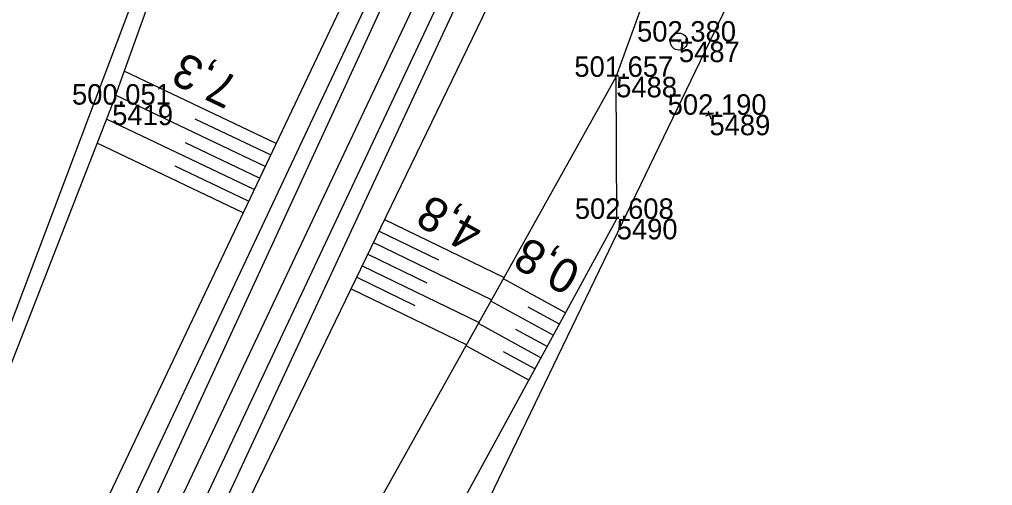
# Model space of a CAD drawing. Extents: x -1234191 to 23050, y -1290331 to -741191.
# Drawn here: x -864950.3 to -864893.2, y -1104204.8 to -1104177.5 of the extents above; entities that cross this region are included whole.
import ezdxf

# ---------------------------------------------------------------- set-up
doc = ezdxf.new("R2010")
doc.units = 0
for name, color, linetype in [('Vrstva 1', 7, 'Continuous'), ('Vrstva 4', 7, 'Continuous'), ('Vrstva 48', 7, 'Continuous'), ('Vrstva 49', 7, 'Continuous'), ('Vrstva 50', 7, 'Continuous'), ('Vrstva 53', 7, 'Continuous'), ('Vrstva 60', 7, 'Continuous'), ('Vrstva 61', 7, 'Continuous')]:
    doc.layers.add(name, color=color, linetype=linetype)

msp = doc.modelspace()

# ---------------------------------------------------------------- linework, layer by layer
at = {"layer": 'Vrstva 1'}
msp.add_lwpolyline([(-864901.047, -1104121.559), (-864916.565, -1104154.351), (-864925.339, -1104172.885), (-864944.002, -1104212.337), (-864964.217, -1104254.962), (-864977.418, -1104282.855), (-864985.969, -1104301.05), (-864995.949, -1104322.924), (-865007.036, -1104348.757), (-865009.876, -1104355.675), (-865017.283, -1104374.467), (-865024.914, -1104395.038), (-865030.44, -1104410.815), (-865038.783, -1104436.326), (-865045.693, -1104459.258), (-865049.189, -1104471.617), (-865054.207, -1104490.554), (-865059.553, -1104512.44), (-865064.941, -1104536.848), (-865071.025, -1104567.673), (-865074.713, -1104586.536), (-865078.305, -1104602.828), (-865080.547, -1104611.718)], dxfattribs=at)
at = {"layer": 'Vrstva 4'}
for points in [[(-865072.401, -1104567.618), (-865066.463, -1104536.55), (-865060.913, -1104512.066), (-865055.709, -1104490.153), (-865047.073, -1104458.857), (-865040.486, -1104436.07), (-865031.886, -1104410.419), (-865026.399, -1104394.392), (-865018.686, -1104374.192), (-865008.477, -1104348.473), (-864997.439, -1104322.281), (-864987.449, -1104300.278), (-864978.799, -1104282.105), (-864965.652, -1104254.247), (-864945.166, -1104211.779), (-864926.833, -1104172.024), (-864918.06, -1104153.787), (-864902.69, -1104120.731)], [(-865063.702, -1104537.309), (-865058.331, -1104512.881), (-865052.983, -1104490.858), (-865044.466, -1104459.649), (-865037.179, -1104436.779), (-865029.251, -1104411.188), (-865023.728, -1104395.55), (-865016.118, -1104375), (-865005.806, -1104349.555), (-864994.839, -1104323.639), (-864984.724, -1104301.521), (-864976.232, -1104283.475), (-864963.042, -1104255.58), (-864942.721, -1104212.722), (-864924.21, -1104173.38), (-864915.109, -1104155.037), (-864899.785, -1104122.194)], [(-864927.537, -1104171.551), (-864946.122, -1104211.015), (-864966.397, -1104253.745), (-864979.687, -1104281.617), (-864988.124, -1104299.831), (-864998.273, -1104322.063), (-865009.526, -1104348.214), (-865019.8, -1104373.88), (-865026.899, -1104394.004), (-865032.817, -1104410.326), (-865041.145, -1104435.799), (-865048.082, -1104458.416), (-865056.834, -1104489.928), (-865059.476, -1104500.622), (-865060.436, -1104503.623), (-865062.382, -1104511.94), (-865067.151, -1104536.525), (-865073.392, -1104567.618)], [(-864923.227, -1104173.558), (-864941.762, -1104213.424), (-864962.131, -1104256.069), (-864975.475, -1104284.279), (-864983.983, -1104301.955), (-864993.741, -1104323.941), (-865004.782, -1104349.67), (-865015.468, -1104375.166), (-865023.032, -1104395.765), (-865028.561, -1104411.621), (-865036.845, -1104436.96), (-865043.653, -1104459.827), (-865052.045, -1104491.023), (-865057.32, -1104513.2), (-865062.707, -1104537.535)]]:
    msp.add_lwpolyline(points, dxfattribs=at)
at = {"layer": 'Vrstva 48'}
for p, q in [((-864935.204, -1104184.739), (-864944.111, -1104180.502)), ((-864935.848, -1104186.094), (-864944.621, -1104181.92)), ((-864936.492, -1104187.448), (-864945.154, -1104183.328)), ((-864935.526, -1104185.416), (-864939.946, -1104183.314)), ((-864937.137, -1104188.803), (-864945.702, -1104184.728)), ((-864936.17, -1104186.771), (-864940.525, -1104184.699)), ((-864936.815, -1104188.125), (-864941.121, -1104186.077)), ((-864928.842, -1104189.207), (-864921.828, -1104192.603)), ((-864929.168, -1104189.882), (-864925.681, -1104191.571)), ((-864929.495, -1104190.557), (-864922.56, -1104193.915)), ((-864929.822, -1104191.232), (-864926.374, -1104192.902)), ((-864930.149, -1104191.907), (-864923.293, -1104195.227)), ((-864930.476, -1104192.582), (-864927.067, -1104194.233)), ((-864918.233, -1104194.666), (-864921.871, -1104192.681)), ((-864930.803, -1104193.257), (-864924.025, -1104196.539)), ((-864918.952, -1104195.983), (-864922.602, -1104193.991)), ((-864918.593, -1104195.324), (-864920.415, -1104194.33)), ((-864919.67, -1104197.299), (-864923.333, -1104195.3)), ((-864919.311, -1104196.641), (-864921.139, -1104195.643)), ((-864920.389, -1104198.616), (-864924.064, -1104196.61)), ((-864920.03, -1104197.958), (-864921.864, -1104196.956))]:
    msp.add_line(p, q, dxfattribs=at)
at = {"layer": 'Vrstva 49'}
for p, q in [((-864909.554, -1104182.979), (-864910.024, -1104183.147)), ((-864909.873, -1104182.828), (-864909.705, -1104183.298))]:
    msp.add_line(p, q, dxfattribs=at)
for points in [[(-864935.585, -1104156.798), (-864944.818, -1104182.469), (-864954.205, -1104206.462), (-864963.286, -1104228.963), (-864976.246, -1104258.987), (-864991.193, -1104294.334), (-865006.719, -1104329.398), (-865022.645, -1104372.26), (-865028.379, -1104385.115), (-865032.886, -1104387.411)], [(-864922.271, -1104160.156), (-864923.396, -1104160.292), (-864928.666, -1104170.996), (-864947.428, -1104210.436), (-864967.551, -1104251.903), (-864981.449, -1104280.353), (-864989.392, -1104299.375), (-865000.219, -1104321.338), (-865010.894, -1104347.75), (-865021.252, -1104373.363), (-865029.497, -1104393.053), (-865035.387, -1104410.582), (-865042.965, -1104436.639), (-865049.291, -1104458.044), (-865053.072, -1104471.221), (-865053.072, -1104471.221)], [(-864940.928, -1104214.168), (-864921.909, -1104174.89), (-864918.069, -1104164.618), (-864917.349, -1104162.317)], [(-864930.248, -1104207.687), (-864915.261, -1104180.84), (-864908.959, -1104163.535), (-864910.416, -1104164.456)], [(-864933.391, -1104222.44), (-864915.23, -1104189.163), (-864915.261, -1104180.84)]]:
    msp.add_lwpolyline(points, dxfattribs=at)
at = {"layer": 'Vrstva 50'}
msp.add_line((-864911.562, -1104178.731), (-864911.604, -1104178.821), dxfattribs=at)
msp.add_circle((-864911.583, -1104178.776), 0.5, dxfattribs=at)
at = {"layer": 'Vrstva 53'}
for points in [[(-864807.11, -1103958.19), (-864822.22, -1104000.506), (-864835.282, -1104037.319), (-864838.007, -1104046.952), (-864851.715, -1104040.756), (-864863.241, -1104063.669), (-864844.615, -1104073.615), (-864887.124, -1104118.022), (-864905.228, -1104169.337), (-864947.721, -1104257.324), (-865004.66, -1104374.194), (-865032.104, -1104446.327), (-865047.809, -1104514.607), (-865065.291, -1104601.643)], [(-865075.53, -1104555.37), (-865046.622, -1104434.513), (-865013.74, -1104347.437), (-864969.42, -1104244.671), (-864930.598, -1104141.919), (-864898.817, -1104101.186), (-864887.777, -1104038.425), (-864851.8, -1103965.2)]]:
    msp.add_lwpolyline(points, dxfattribs=at)
at = {"layer": 'Vrstva 60'}
for p, q in [((-864911.583, -1104178.776), (-864911.583, -1104178.776)), ((-864915.261, -1104180.84), (-864915.261, -1104180.84)), ((-864944.818, -1104182.469), (-864944.818, -1104182.469)), ((-864909.789, -1104183.063), (-864909.789, -1104183.063)), ((-864915.23, -1104189.163), (-864915.23, -1104189.163))]:
    msp.add_line(p, q, dxfattribs=at)

# ---------------------------------------------------------------- texts
at = {"layer": 'Vrstva 48'}
for s, rotation, p in [('7,3', 154.5591, (-864937.271, -1104180.955)), ('4,8', 150.8281, (-864922.934, -1104189.495)), ('0,8', 151.3764, (-864917.218, -1104191.945))]:
    msp.add_text(s, height=2, rotation=rotation, dxfattribs=at).set_placement(p)
at = {"layer": 'Vrstva 60'}
for s, p in [('5487', (-864911.583, -1104179.976)), ('5488', (-864915.261, -1104182.04)), ('5419', (-864944.818, -1104183.669)), ('5489', (-864909.789, -1104184.263)), ('5490', (-864915.23, -1104190.363))]:
    msp.add_text(s, height=1.2, dxfattribs=at).set_placement(p)
at = {"layer": 'Vrstva 61'}
for s, p in [('502.380', (-864914.034, -1104178.776)), ('501.657', (-864917.713, -1104180.84)), ('500.051', (-864947.175, -1104182.469)), ('502.190', (-864912.24, -1104183.063)), ('502.608', (-864917.684, -1104189.163))]:
    msp.add_text(s, height=1.2, dxfattribs=at).set_placement(p)

doc.saveas('drawing.dxf')
